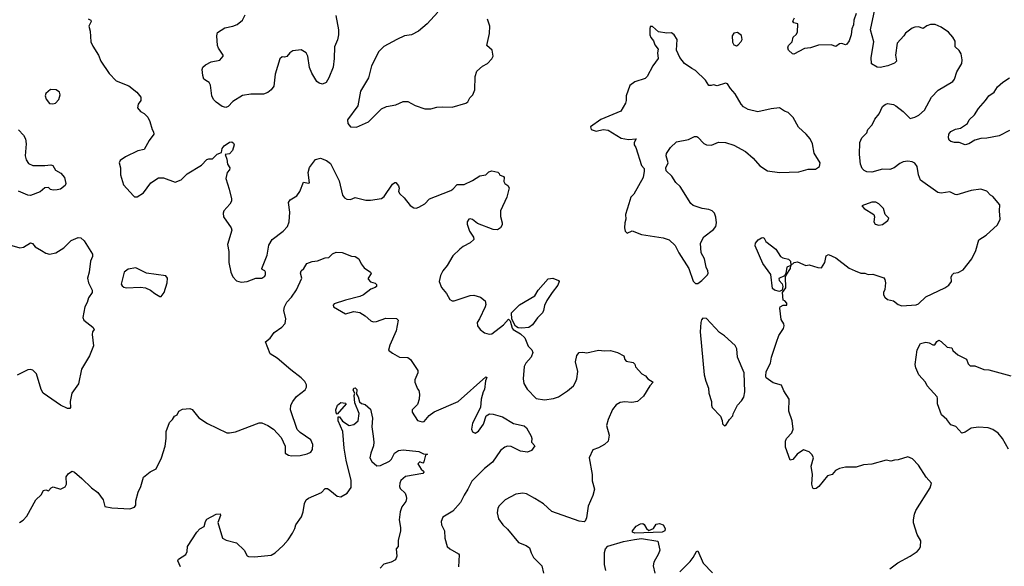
# Model space of a CAD drawing. Extents: x 2133489 to 2292442, y 756223 to 916462.
# Tile 377 of 463: x 2239616 to 2247831, y 858520 to 863080. Entities that reach past the tile are written whole.
import ezdxf

# ---------------------------------------------------------------- set-up
doc = ezdxf.new("R2010")
doc.units = 0

msp = doc.modelspace()

# ---------------------------------------------------------------- linework, layer by layer
at = {"layer": '0CON20XD'}
for points in [[(2242240.8, 862755), (2242231.2, 862685), (2242195.6, 862594.4), (2242173.3, 862555), (2242142.3, 862542.3), (2242115, 862550), (2242096, 862565), (2242053.1, 862635), (2242035, 862682.5), (2242020.5, 862775), (2242005, 862804.2), (2241965, 862829.4), (2241895, 862819.4), (2241870, 862805), (2241845, 862773.1), (2241825, 862766.2), (2241805, 862770), (2241785, 862753.3), (2241746.9, 862625), (2241736.7, 862525), (2241715.3, 862494.7), (2241685, 862473.1), (2241650.9, 862459.1), (2241545, 862459.6), (2241475, 862448.9), (2241393.3, 862396.7), (2241355, 862355.8), (2241335, 862348.6), (2241305, 862356.9), (2241255, 862391.9), (2241233.1, 862415), (2241219.2, 862445), (2241208, 862535), (2241196.7, 862555), (2241182.5, 862565), (2241153.3, 862585), (2241143.3, 862615), (2241138.8, 862665), (2241144.2, 862685), (2241165, 862703.8), (2241212.7, 862727.3), (2241285, 862741.2), (2241313.3, 862775), (2241313.3, 862785), (2241275, 862843.3), (2241267.5, 862865), (2241259.4, 862945), (2241265, 862973.8), (2241326.8, 863013.2), (2241395, 863025.6), (2241430.9, 863039.1), (2241473.8, 863075), (2241498.3, 863121.7)], [(2243105, 863143.3), (2243014.2, 863045.8), (2242943.3, 862985), (2242885, 862954.2), (2242827.5, 862945), (2242762.5, 862915), (2242655, 862856.2), (2242611.2, 862815), (2242552, 862695), (2242525.6, 862594.4), (2242459.2, 862485), (2242437.9, 862362.1), (2242350, 862245), (2242353.3, 862215), (2242375, 862187.5), (2242425, 862182.5)], [(2245980, 860805), (2246008.1, 860841.9), (2246005.9, 860934.1), (2246010.7, 860949.3), (2246047.5, 861005), (2246050, 861030), (2246076.7, 861055), (2246105, 861060.8), (2246175, 861030), (2246203.8, 861036.2), (2246275, 861012), (2246305, 861010), (2246333.3, 861055), (2246345, 861110), (2246365, 861120), (2246425, 861093.3), (2246535, 861008), (2246585, 860984), (2246635, 860966.7), (2246666.4, 860966.4), (2246693.9, 860953.9), (2246735, 860957.5), (2246825, 860926.7), (2246835, 860912.5), (2246840, 860885), (2246835, 860830), (2246823.8, 860805), (2246824, 860785), (2246833.3, 860765), (2246855, 860746.2), (2246905, 860734.2), (2246945, 860704.2), (2246974.4, 860694.4), (2247095, 860701.4), (2247115, 860710.8), (2247175, 860767.5), (2247335, 860844), (2247366.7, 860865), (2247390, 860895), (2247387.5, 860935), (2247397.5, 860955), (2247410, 860965), (2247445, 860970.8), (2247486.2, 860993.8), (2247560, 861085), (2247592, 861155), (2247617.5, 861245), (2247678.3, 861281.7), (2247775, 861370), (2247797, 861417), (2247790, 861485), (2247793.8, 861535), (2247735.7, 861605.7), (2247715, 861616.7), (2247685, 861650), (2247635, 861666.2), (2247554.4, 861655.6), (2247435, 861620), (2247421.2, 861621.2), (2247375, 861643.8), (2247305, 861632.9), (2247275, 861638), (2247132.6, 861742.6), (2247115.6, 861785), (2247102.9, 861855), (2247083.4, 861883.4), (2247062.5, 861895), (2247025, 861900), (2246986.8, 861893.2), (2246960.3, 861879.7), (2246911.2, 861845), (2246875, 861830), (2246815, 861834), (2246725, 861808.6), (2246685, 861810.8), (2246661.2, 861821.2), (2246645, 861840), (2246630.8, 861875), (2246621.4, 861955), (2246624, 862055), (2246641.2, 862095), (2246683.3, 862135), (2246693.3, 862165), (2246727.3, 862202.7), (2246749.3, 862250.7), (2246786.1, 862293.9), (2246813.3, 862355), (2246836.1, 862373.9), (2246855, 862380), (2246905, 862372.5), (2246925, 862362.5), (2246987.5, 862315), (2247045, 862256.2), (2247084.3, 862265.7), (2247116.2, 862285), (2247164.5, 862325.5), (2247223.8, 862435), (2247278.8, 862491.2), (2247401.2, 862565), (2247414, 862585), (2247433.8, 862645), (2247475.8, 862714.2), (2247478.8, 862745), (2247470.8, 862795), (2247454.4, 862824.4), (2247420, 862855), (2247420.3, 862900.3), (2247402.5, 862935), (2247366.2, 862975), (2247305, 863018.8), (2247255, 863038.8), (2247215, 863040), (2247185, 863028.8), (2247155, 863006), (2247115, 863020), (2247083.6, 863016.4), (2247061.7, 863008.3), (2247005, 862967.5), (2246992.5, 862945), (2246937.5, 862885), (2246922.5, 862785), (2246932.5, 862735), (2246913.6, 862716.4), (2246860, 862695), (2246795, 862682), (2246770, 862685), (2246721.7, 862711.7), (2246720, 862765), (2246741.2, 862895), (2246713.8, 862995), (2246750, 863165)], [(2246595, 863132.5), (2246573.9, 863076.1), (2246573.6, 863036.4), (2246558.8, 863005), (2246553.3, 862955), (2246535.9, 862904.1), (2246517.5, 862875), (2246505, 862870), (2246475, 862882.5), (2246455, 862877.5), (2246425, 862857.5), (2246385, 862870), (2246281.7, 862868.3), (2246215, 862846.7), (2246165, 862838.8), (2246075, 862792), (2246063.3, 862795), (2246030.8, 862825), (2246025.8, 862845), (2246030, 862865), (2246060, 862895), (2246070, 862935), (2246095, 862956.2), (2246106, 862975), (2246106.7, 863045), (2246075, 863053.3), (2246066.7, 863066.7), (2246080, 863095)], [(2240186.4, 863086.4), (2240210, 863075), (2240212.5, 863065), (2240193.3, 863025), (2240203.8, 862985), (2240210, 862895), (2240225, 862860), (2240273.8, 862785), (2240293.8, 862735), (2240361.2, 862631.2), (2240421.2, 862571.2), (2240527.3, 862527.3), (2240592.5, 862475), (2240626.7, 862435), (2240626.7, 862405), (2240603.3, 862375), (2240597.5, 862345), (2240622.5, 862315), (2240655, 862297.5), (2240685, 862267.5), (2240701.7, 862231.7), (2240720, 862165), (2240733.3, 862145), (2240736.2, 862125), (2240696.4, 862073.6), (2240653.8, 861996.2), (2240602.7, 861987.3), (2240497.5, 861935), (2240454, 861906), (2240446.7, 861885), (2240456.2, 861845), (2240456.2, 861785), (2240483, 861703), (2240565, 861610.8), (2240575, 861602.9), (2240595, 861601.1), (2240647.5, 861635), (2240711.2, 861718.8), (2240775, 861762.2), (2240815, 861760), (2240914.3, 861725.7), (2240963.8, 861745), (2241012.5, 861795), (2241133.6, 861866.4), (2241177.5, 861912.5), (2241195, 861919.2), (2241225, 861918.6), (2241262.1, 861957.9), (2241299.1, 861970.9), (2241305.8, 862005), (2241320.8, 862029.2), (2241365, 862057.7), (2241385, 862060.9), (2241401.1, 862051.1), (2241404.7, 862035), (2241390.5, 861989.5), (2241365, 861960.4), (2241330, 861955), (2241345.4, 861915.4), (2241350, 861875), (2241369.2, 861845), (2241365, 861826.7), (2241345.9, 861804.1), (2241334.5, 861755), (2241364.3, 861665), (2241382.9, 861585), (2241381.9, 861565), (2241369.1, 861540.9), (2241318.8, 861485), (2241313.3, 861465), (2241317.5, 861435), (2241380, 861345), (2241386.2, 861325), (2241350, 861205), (2241360, 861145), (2241361.2, 861055), (2241376.2, 860975), (2241393.9, 860933.9), (2241425, 860902.5), (2241465, 860890), (2241515, 860896.7), (2241585, 860923.3), (2241635, 860924), (2241660.5, 860939.5), (2241668, 860955), (2241668, 860975), (2241662.5, 860985), (2241640, 860995), (2241636.7, 861005), (2241681.9, 861115), (2241695, 861200), (2241723.1, 861246.9), (2241815.4, 861314.6), (2241850.8, 861355), (2241864.2, 861395), (2241870.8, 861475), (2241857.5, 861555), (2241873.4, 861576.6), (2241929.1, 861610.9), (2241951.8, 861648.2), (2241985, 861724), (2242025, 861716), (2242035, 861720), (2242022.7, 861805), (2242033.8, 861846.2), (2242085, 861912.5), (2242125, 861924.4), (2242175.5, 861905.5), (2242209.8, 861879.8), (2242280, 861735), (2242307.8, 861615), (2242325, 861593.1), (2242345, 861583.1), (2242375, 861579.2), (2242415, 861597.1), (2242503.6, 861573.6), (2242543.4, 861573.4), (2242635, 861589.4), (2242658, 861605), (2242725, 861707.5), (2242745, 861722.5), (2242755, 861722.5), (2242776.2, 861695), (2242781.2, 861675), (2242777, 861647), (2242787, 861627), (2242825, 861593.8), (2242875, 861529.2), (2242905, 861511.4), (2242925, 861509.2), (2242945, 861515.8), (2242996.4, 861543.6), (2243035, 861585.6), (2243084.2, 861604.2), (2243214.2, 861655.8), (2243230, 861665), (2243265, 861704.2), (2243325, 861704), (2243395, 861738), (2243455, 861777.5), (2243505, 861786.2), (2243530, 861810), (2243555, 861820), (2243605, 861807.5), (2243617, 861797), (2243620, 861785), (2243653, 861773), (2243657.5, 861765), (2243655, 861730), (2243662.5, 861715), (2243687.7, 861697.7), (2243698.3, 861678.3), (2243679.7, 861600.3), (2243626.2, 861485), (2243627, 861437), (2243642.5, 861385), (2243641.7, 861368.3), (2243626.4, 861343.6), (2243603, 861327), (2243565, 861330), (2243435, 861381.2), (2243395, 861412), (2243375, 861418), (2243363.3, 861415), (2243348, 861395), (2243348, 861375), (2243368.8, 861315), (2243403.3, 861265), (2243403.6, 861246.4), (2243375, 861218.8), (2243315, 861188.8), (2243286.7, 861165), (2243230.9, 861109.1), (2243181.4, 861028.6), (2243146.2, 860985), (2243126.2, 860945), (2243116.4, 860896.4), (2243135.8, 860845.8), (2243175.5, 860795.5), (2243204, 860745), (2243225, 860734.2), (2243240, 860735), (2243375, 860779.1), (2243405, 860781.8), (2243460.8, 860765), (2243499.4, 860735), (2243504.4, 860705), (2243498.6, 860685), (2243452, 860585), (2243431.4, 860555), (2243436.5, 860525), (2243458.2, 860495), (2243495, 860467.2), (2243533.4, 860456.6), (2243555, 860458.6), (2243651.2, 860535), (2243695, 860582.5), (2243708.3, 860568.3), (2243725, 860507.5), (2243734, 860495), (2243795, 860458.8), (2243830, 860425), (2243857.3, 860357.3), (2243888, 860325), (2243896, 860305), (2243883.8, 860265), (2243838, 860215), (2243825, 860187.5), (2243815.7, 860085), (2243820.8, 860045), (2243848.7, 859998.7), (2243925, 859921.4), (2243995, 859907.8), (2244070.3, 859919.7), (2244111.2, 859935), (2244185, 859984.3), (2244235, 860025.8), (2244254.3, 860055), (2244264.3, 860085), (2244271.4, 860145), (2244253.9, 860226.1), (2244265, 860280), (2244285, 860302.5), (2244315, 860306.7), (2244348.3, 860301.7), (2244445, 860323.3), (2244495, 860317.5), (2244545, 860320), (2244602.5, 860305), (2244656.7, 860275), (2244663.3, 860245), (2244675, 860232.5), (2244735, 860220), (2244747, 860207), (2244753.6, 860183.6), (2244807, 860127), (2244838.3, 860108.3), (2244857.5, 860085), (2244900, 860055), (2244873.9, 860026.1), (2244820, 859940), (2244770, 859895), (2244723.6, 859886.4), (2244665, 859891.9), (2244625, 859887.1), (2244592.4, 859867.6), (2244561.3, 859828.7), (2244525.7, 859745), (2244511.4, 859695), (2244534.2, 859615), (2244525.6, 859564.4), (2244495, 859536), (2244445, 859508.8), (2244397, 859493), (2244366.7, 859425), (2244391.2, 859285), (2244392.3, 859232.3), (2244411.2, 859165), (2244398.8, 859111.2), (2244357.7, 859022.3), (2244343.8, 858925), (2244333.9, 858896.1), (2244325, 858891.2), (2244285, 858896), (2244055, 858978), (2243985, 859040), (2243915, 859085.8), (2243845, 859124.2), (2243815, 859131.4), (2243755, 859122.5), (2243666.2, 859075), (2243615.6, 859024.4), (2243605.8, 859005), (2243600, 858965), (2243612, 858915), (2243645.5, 858865.5), (2243685, 858828.8), (2243778.3, 858718.3), (2243842.4, 858692.4), (2243868.8, 858675), (2243882.3, 858632.3), (2243903.3, 858595), (2243971.2, 858525), (2243986.7, 858463.3)], [(2242252.9, 863115), (2242275.8, 862995), (2242276, 862955), (2242268.8, 862911.2), (2242242, 862855), (2242240.8, 862755)], [(2242425, 862182.5), (2242525, 862227.5), (2242633.9, 862336.1), (2242675, 862356.2), (2242755, 862368.8), (2242815, 862396.7), (2242855, 862396.7), (2242915, 862363.3), (2242997, 862337), (2243045, 862336.7), (2243095, 862350), (2243145, 862353.3), (2243225, 862350), (2243337.5, 862385), (2243353.9, 862396.1), (2243371.2, 862428.8), (2243397.3, 862452.7), (2243412, 862495), (2243416.7, 862605), (2243429.3, 862650.7), (2243476.4, 862693.6), (2243517.5, 862715), (2243555, 862752.5), (2243566.7, 862775), (2243556.7, 862825), (2243513.8, 862865), (2243535.9, 862964.1), (2243538, 863025), (2243520, 863085)], [(2245275, 860880), (2245306.4, 860903.6), (2245355, 860952.5), (2245360, 860965), (2245357.5, 860985), (2245342.5, 861015), (2245328.8, 861085), (2245301.2, 861135), (2245296.2, 861215), (2245325, 861270), (2245405, 861328.8), (2245425, 861353.8), (2245430.8, 861385), (2245424.1, 861434.1), (2245412, 861465), (2245393.3, 861485), (2245365, 861498), (2245310, 861505), (2245235, 861530), (2245215, 861546.7), (2245125, 861687.5), (2245090.7, 861720.7), (2245057.5, 861775), (2245009.3, 861819.3), (2245007.5, 861845), (2245027.5, 861885), (2245008.8, 861945), (2245011.2, 861965), (2245047, 862013), (2245095, 862060), (2245195, 862080), (2245245, 862106.7), (2245265, 862106.7), (2245275, 862100), (2245325, 862046.7), (2245345, 862036.7), (2245387.7, 862032.3), (2245445, 862058.8), (2245505, 862056.7), (2245573.9, 862033.9), (2245670.3, 861980.3), (2245735, 861926.2), (2245792.1, 861862.1), (2245855, 861818), (2245955, 861806.7), (2246115, 861810), (2246195, 861833.3), (2246255, 861832.5), (2246287.5, 861855), (2246293.3, 861885), (2246245, 861967.5), (2246230, 862045), (2246211.2, 862085), (2246178.8, 862125), (2246113.2, 862183.2), (2246068.8, 862265), (2246027.5, 862305), (2245996.4, 862316.4), (2245953.9, 862343.9), (2245885, 862335.6), (2245775, 862311.2), (2245695, 862331.2), (2245655, 862353.8), (2245634.4, 862374.4), (2245585, 862462.5), (2245547.5, 862505), (2245522.5, 862545), (2245505, 862551.2), (2245435, 862527.5), (2245405, 862536.7), (2245385, 862530), (2245365, 862532.5), (2245337.5, 862575), (2245255, 862657.5), (2245224, 862674), (2245163.3, 862715), (2245122.5, 862765), (2245097, 862827), (2245102.5, 862915), (2245077.5, 862955), (2245055, 862970), (2245015, 862968), (2244945, 862978.8), (2244895, 863023.3), (2244877, 863023), (2244872, 863005), (2244873.9, 862953.9), (2244881.7, 862931.7), (2244902.5, 862905), (2244915, 862870), (2244942.5, 862835), (2244937.5, 862805), (2244942.5, 862755), (2244897.5, 862695), (2244850, 862605), (2244835, 862590), (2244748.3, 862561.7), (2244705, 862530), (2244676.7, 862445), (2244676.7, 862405), (2244670, 862385), (2244631.7, 862318.3), (2244465, 862246.2), (2244377.5, 862185), (2244383.9, 862163.9), (2244425, 862151.2), (2244485, 862162.9), (2244525, 862159.2), (2244635, 862093.1), (2244695, 862081.1), (2244760, 862085), (2244743.3, 862055), (2244743.3, 862035), (2244756.7, 862015), (2244803.3, 861865), (2244825, 861840), (2244827, 861817), (2244817.5, 861765), (2244740, 861625), (2244715, 861600), (2244696.7, 861545), (2244671.2, 861455), (2244673.6, 861416.4), (2244663.9, 861386.1), (2244661.2, 861345), (2244666.1, 861316.1), (2244685, 861298.8), (2244725, 861320), (2244805, 861288), (2244985, 861260), (2245035, 861243.8), (2245085, 861196.7), (2245116.2, 861135), (2245197.5, 861005), (2245235, 860900), (2245255, 860880), (2245275, 860880)], [(2245595, 862863.3), (2245609.5, 862870.5), (2245635, 862897.5), (2245643.3, 862915), (2245638.3, 862948.3), (2245605, 862972.5), (2245575, 862966.7), (2245561.2, 862945), (2245562.7, 862892.7), (2245575, 862870), (2245595, 862863.3)], [(2247875, 862155.8), (2247787.4, 862112.6), (2247685, 862090.8), (2247635, 862089.2), (2247585, 862074.2), (2247535, 862044.2), (2247505, 862037.5), (2247455, 862056), (2247415, 862056.2), (2247383.9, 862063.9), (2247370, 862075), (2247363.9, 862093.9), (2247368.8, 862125), (2247385, 862146.2), (2247424.5, 862165.5), (2247465, 862175.6), (2247523.3, 862215), (2247536.2, 862245), (2247582.8, 862287.2), (2247615, 862338.8), (2247674, 862405), (2247700.8, 862445), (2247745, 862476), (2247775, 862521.2), (2247819.7, 862560.3), (2247875, 862594)], [(2239893, 862377), (2239915, 862383.3), (2239943.3, 862415), (2239952.5, 862452.5), (2239947.5, 862475), (2239920, 862495), (2239872.7, 862497.3), (2239833.8, 862465), (2239828.8, 862445), (2239836.1, 862416.1), (2239865, 862380), (2239893, 862377)], [(2239605, 862160.8), (2239646.4, 862116.4), (2239664, 862085), (2239669.2, 862045), (2239661.4, 861945), (2239670.9, 861910.9), (2239690.8, 861880.8), (2239726.4, 861863.6), (2239825, 861862.5), (2239875, 861868.8), (2239892.7, 861862.7), (2239916, 861825), (2239960.2, 861800.2), (2239990, 861765), (2240001.2, 861715), (2239995, 861697.5), (2239955, 861666.2), (2239928.8, 861661.2), (2239895, 861658.8), (2239874.1, 861664.1), (2239855, 861680), (2239825, 861678.8), (2239786.7, 861645), (2239705, 861614.2), (2239685, 861615.8), (2239605, 861650)], [(2246785, 861366.7), (2246815, 861372.5), (2246860, 861405), (2246867.5, 861425), (2246837.5, 861455), (2246822.5, 861505), (2246782.5, 861545), (2246758.3, 861558.3), (2246725, 861556.7), (2246641.7, 861528.3), (2246662.5, 861505), (2246742.5, 861455), (2246746.7, 861435), (2246742.5, 861395), (2246753.6, 861373.6), (2246785, 861366.7)], [(2239485, 861215.7), (2239616.8, 861176.8), (2239648, 861182), (2239705, 861218), (2239722.1, 861212.1), (2239745.5, 861185.5), (2239796.7, 861155), (2239835, 861132), (2239865, 861124), (2239917.5, 861135), (2239985, 861175.8), (2240045, 861238.5), (2240105, 861263.8), (2240125, 861259.2), (2240155.2, 861235.2), (2240223.5, 861125), (2240223.3, 861105), (2240207.1, 861065), (2240195.7, 860975), (2240182.5, 860925), (2240190, 860885), (2240219.5, 860825), (2240220.5, 860805), (2240190.7, 860759.3), (2240179.4, 860720.6), (2240160, 860685), (2240142.5, 860595), (2240152.4, 860572.4), (2240226.7, 860515), (2240237.5, 860495), (2240223.3, 860475), (2240221.2, 860455), (2240231.7, 860358.3), (2240198, 860275), (2240132.5, 860165), (2240107.3, 860042.7), (2240051.4, 859965), (2240035.7, 859895), (2240040, 859845), (2240033.9, 859836.1), (2240015, 859835.8), (2239955, 859864.2), (2239811.2, 859965), (2239794, 859995), (2239755.7, 860125), (2239725, 860155.8), (2239705, 860162.5), (2239685, 860159.2), (2239593.8, 860115)], [(2245955, 860813.8), (2245914.1, 860824.1), (2245898, 860838), (2245882.9, 860955), (2245815, 861046.7), (2245753.3, 861195), (2245753.6, 861216.4), (2245777.5, 861245), (2245805, 861260), (2245815, 861262.5), (2245826.4, 861256.4), (2245840.5, 861230.5), (2245925, 861166.7), (2245964.3, 861104.3), (2245982.7, 861092.7), (2246031.2, 861081.2), (2246046.2, 861065), (2246050, 861030), (2246017.5, 861015), (2246007.5, 860962.5), (2245997, 860943), (2245948.3, 860921.7), (2245952.5, 860905), (2245977, 860877), (2245982.5, 860855), (2245977.5, 860822.5), (2245955, 860813.8)], [(2239615, 858886), (2239645, 858903.8), (2239675, 858938.8), (2239751.2, 859075), (2239794.1, 859115.9), (2239815, 859152.5), (2239835, 859157.5), (2239855, 859150), (2239877.5, 859175), (2239895, 859183.3), (2239955, 859162.5), (2239995, 859183.3), (2240006.4, 859206.4), (2240004.1, 859265.9), (2240023.3, 859295), (2240055, 859313.8), (2240074.3, 859304.3), (2240135, 859253.8), (2240215, 859176.2), (2240268.8, 859135), (2240312.5, 859075), (2240325, 859020), (2240385, 859007.5), (2240535, 859000), (2240575, 859012.5), (2240585, 859030), (2240586.2, 859065), (2240605, 859140), (2240626.7, 859185), (2240647.5, 859265), (2240705, 859307.5), (2240755, 859332.5), (2240800, 859425), (2240828.3, 859521.7), (2240836.7, 859585), (2240836.7, 859645), (2240865, 859720), (2240890, 859745), (2240907, 859773), (2240930, 859785), (2240942.5, 859815), (2240975, 859830), (2241035, 859836), (2241055, 859827.5), (2241109.5, 859759.5), (2241182.3, 859712.3), (2241345, 859634.2), (2241367.3, 859632.7), (2241417, 859643), (2241615, 859718), (2241635, 859716.2), (2241685, 859696.2), (2241733.9, 859663.9), (2241796.1, 859596.1), (2241831.7, 859521.7), (2241830, 859465), (2241858.3, 859448.3), (2241885, 859442.5), (2241955, 859444), (2242015, 859458.8), (2242045, 859473.3), (2242058, 859495), (2242062, 859535), (2242046.2, 859575), (2241955, 859636.2), (2241932.3, 859662.3), (2241875.6, 859825), (2241879.2, 859865), (2241895, 859896.2), (2241925, 859935.8), (2241998.3, 859991.7), (2242008.6, 860015), (2242008.6, 860035), (2241995, 860061.2), (2241965, 860093.8), (2241878.7, 860158.7), (2241765, 860256.7), (2241705, 860292.5), (2241666.4, 860393.6), (2241705, 860422.5), (2241738.3, 860471.7), (2241804.1, 860515.9), (2241831.2, 860545), (2241835.8, 860585), (2241820, 860655), (2241824.4, 860685.6), (2241844, 860725), (2241885, 860764.2), (2241924.7, 860825.3), (2241969.2, 860925), (2241958.8, 860965), (2241963.8, 860985), (2241986.7, 861005), (2242012.5, 861045), (2242055, 861062.5), (2242101.2, 861068.8), (2242165, 861093.3), (2242195, 861096.2), (2242225, 861128), (2242255, 861140), (2242305, 861138.8), (2242385, 861108.8), (2242415, 861106), (2242446.2, 861085), (2242465, 861042.5), (2242490.7, 861010.7), (2242542.5, 860975), (2242547, 860963), (2242523.3, 860925), (2242523.3, 860915), (2242543.9, 860893.9), (2242583, 860883), (2242591.7, 860871.7), (2242592.5, 860855), (2242582.5, 860845), (2242545, 860831.2), (2242485, 860786), (2242455, 860770.8), (2242335, 860741.4), (2242240.5, 860709.5), (2242230.7, 860699.3), (2242234, 860685), (2242335, 860626.7), (2242405, 860646.2), (2242455, 860636.2), (2242499.1, 860609.1), (2242545, 860566.7), (2242565, 860560), (2242593.6, 860563.6), (2242670.8, 860589.2), (2242758.3, 860588.3), (2242773.9, 860573.9), (2242755.8, 860485), (2242702.9, 860365), (2242694, 860324), (2242725, 860298.8), (2242785, 860266.2), (2242855, 860262.9), (2242876.2, 860245), (2242936.7, 860155), (2242937.5, 860135), (2242913.3, 860075), (2242912.5, 860055), (2242935, 860000), (2242947, 859987), (2242952.5, 859955), (2242947.5, 859915), (2242935, 859870), (2242890, 859825), (2242890, 859805), (2242935, 859737.5), (2242973.6, 859726.4), (2242991.7, 859728.3), (2243032.3, 859777.7), (2243075, 859810), (2243275, 859896), (2243505, 860100), (2243512.5, 860095), (2243502.5, 860067.5), (2243492.5, 859995), (2243483.5, 859976.5), (2243466, 859915), (2243461.2, 859845), (2243392.5, 859715), (2243386.2, 859665), (2243395, 859642.5), (2243415, 859631.2), (2243445, 859646.2), (2243486, 859705), (2243507.5, 859775), (2243535, 859792.5), (2243565, 859790), (2243645, 859765.8), (2243735, 859712.5), (2243825, 859692.5), (2243843.3, 859675), (2243883.3, 859605), (2243890, 859585), (2243886.7, 859555), (2243913.3, 859525), (2243886.9, 859485), (2243851.8, 859471.8), (2243795, 859481.5), (2243715, 859518.9), (2243685, 859522.2), (2243664, 859515), (2243626.9, 859485), (2243561.7, 859388.3), (2243494.5, 859335.5), (2243388.8, 859231.2), (2243355, 859163.3)], [(2240795, 860770), (2240820, 860805), (2240847.5, 860885), (2240848, 860925), (2240834.1, 860944.1), (2240675, 860966.5), (2240585, 861011.4), (2240521.2, 860998.8), (2240486.4, 860973.6), (2240463.3, 860875), (2240470.5, 860860.5), (2240485, 860850), (2240505, 860843.8), (2240625, 860848.8), (2240665, 860843.8), (2240707.5, 860825), (2240742.5, 860795), (2240785, 860770), (2240795, 860770)], [(2243805, 860505.6), (2243775, 860510.8), (2243752.9, 860522.9), (2243723, 860583), (2243720, 860635), (2243785, 860700.8), (2243915, 860777.5), (2243942.9, 860825), (2244025, 860917.1), (2244065, 860924.4), (2244112.5, 860905), (2244117.5, 860895), (2244106.7, 860865), (2244057.5, 860805), (2244013, 860737), (2243993.3, 860695), (2243987, 860653), (2243977.5, 860635), (2243935, 860592.5), (2243895, 860533.8), (2243865, 860512.9), (2243805, 860505.6)], [(2246875, 858500), (2246941.2, 858548.8), (2247045, 858603.8), (2247102.5, 858645), (2247123.6, 858666.4), (2247131.2, 858685), (2247133, 858733), (2247103.3, 858785), (2247073.9, 858883.9), (2247072.3, 858907.7), (2247081.2, 858955), (2247093.3, 858985), (2247212.5, 859175), (2247223.3, 859215), (2247180, 859265), (2247115, 859363.3), (2247065.9, 859415.9), (2247025, 859432.5), (2246945, 859407.5), (2246915, 859406.7), (2246885, 859396.7), (2246845, 859406.2), (2246725, 859371.2), (2246655, 859366.7), (2246595, 859346.7), (2246505, 859347.5), (2246455, 859335.8), (2246421.2, 859318.8), (2246395, 859286.7), (2246356.1, 859273.9), (2246283.3, 859185), (2246260.7, 859169.3), (2246245, 859166.7), (2246233, 859173), (2246224, 859205), (2246229.4, 859285), (2246220, 859355), (2246237.5, 859425), (2246228.8, 859448.8), (2246202.5, 859475), (2246155, 859490.8), (2246103.8, 859455), (2246065, 859410), (2246043.8, 859405), (2246004, 859515), (2246005.8, 859565), (2246013.2, 859586.8), (2246058.8, 859635), (2246069.2, 859665), (2246060, 859735), (2246033.3, 859815), (2246035.8, 859915), (2245990, 859985), (2245971.2, 860031.2), (2245901.7, 860051.7), (2245845, 860093.3), (2245840, 860105), (2245844.2, 860145), (2245880.9, 860215), (2245888.1, 860265), (2245930.4, 860389.6), (2245950.8, 860445), (2245988, 860505), (2245994, 860525), (2245992, 860542), (2245968.8, 860578.8), (2245957.5, 860675), (2245960, 860685), (2245985, 860697.5), (2246015, 860700), (2246017.5, 860715), (2246000, 860735), (2245985, 860740), (2245980, 860805)], [(2245495, 859692.5), (2245509.3, 859700.7), (2245536.7, 859745), (2245566.7, 859775), (2245568.3, 859791.7), (2245603.8, 859865), (2245639.1, 859900.9), (2245658.3, 859931.7), (2245666.5, 859975), (2245659.4, 860135), (2245605.9, 860265.9), (2245600, 860335), (2245585, 860363.3), (2245495, 860442.5), (2245455, 860470), (2245345, 860587.5), (2245315, 860590), (2245303.3, 860576.7), (2245297.5, 860555), (2245293.8, 860475), (2245327.3, 860117.3), (2245340, 860065), (2245364, 860005), (2245365.8, 859965), (2245386.4, 859896.4), (2245386.7, 859865), (2245394.1, 859844.1), (2245462.3, 859772.3), (2245476.1, 859736.1), (2245478.3, 859708.3), (2245495, 859692.5)], [(2247865, 859497.5), (2247815.7, 859585.7), (2247780.5, 859630.5), (2247735, 859662.5), (2247695, 859675.6), (2247615, 859681.5), (2247555, 859673.1), (2247505, 859639.2), (2247475, 859632), (2247425, 859686), (2247385, 859700), (2247352, 859745), (2247305.8, 859785), (2247272.2, 859875), (2247274.1, 859924.1), (2247269.2, 859935), (2247188, 860025), (2247173.3, 860055), (2247118.8, 860118.8), (2247092.7, 860175), (2247085.9, 860205), (2247104.6, 860325.4), (2247131.7, 860378.3), (2247175, 860390), (2247205, 860383.3), (2247235, 860367.5), (2247251.7, 860368.3), (2247267.5, 860395), (2247285, 860406.2), (2247305, 860396.2), (2247355, 860347.5), (2247393, 860343), (2247401.2, 860321.2), (2247442.5, 860285), (2247515, 860247.5), (2247529.3, 860209.3), (2247545, 860193.3), (2247585, 860193.8), (2247660.7, 860160.7), (2247701.7, 860158.3), (2247885, 860108.9)], [(2240957.1, 858515), (2240934.1, 858565.9), (2240940, 858580), (2241002.3, 858617.7), (2241013, 858643), (2241016.2, 858685), (2241093.8, 858805), (2241117.7, 858832.3), (2241155, 858852.5), (2241166, 858895), (2241177.5, 858912.5), (2241253.8, 858955), (2241288.3, 858958.3), (2241292, 858945), (2241270, 858885), (2241306.7, 858755), (2241337.9, 858737.9), (2241425, 858716.9), (2241487.8, 858655), (2241515, 858606.2), (2241525, 858600.8), (2241575, 858599.2), (2241715, 858614.5), (2241746.4, 858633.6), (2241815.4, 858694.6), (2241855, 858740.8), (2241892.4, 858797.6), (2241912.5, 858835), (2241920, 858865), (2241966.1, 858933.9), (2241981.1, 858975), (2241992.9, 859045), (2242005.8, 859075), (2242025, 859090), (2242134.1, 859135.9), (2242165, 859170), (2242185, 859168.8), (2242203.8, 859155), (2242265, 859106.2), (2242295, 859100), (2242348.3, 859131.7), (2242381.7, 859178.3), (2242380.9, 859235), (2242339.2, 859405), (2242323.1, 859505), (2242312.1, 859645), (2242274.2, 859735), (2242272.5, 859767.5), (2242285, 859767.5), (2242310.3, 859730.3), (2242365, 859694.2), (2242405, 859701.9), (2242439.2, 859735), (2242448.6, 859795), (2242412.5, 859885), (2242407.5, 859945), (2242412.5, 859965), (2242399.5, 859989.5), (2242404.2, 860005.8), (2242415, 860008.8), (2242429.2, 859995), (2242427, 859957), (2242440, 859935), (2242451.7, 859891.7), (2242468.3, 859878.3), (2242498.8, 859868.8), (2242542, 859832), (2242560.4, 859755), (2242554.4, 859685), (2242564.3, 859605), (2242571.4, 859555), (2242568.6, 859525), (2242544.5, 859465), (2242538.5, 859425), (2242553.7, 859393.7), (2242595, 859357.1), (2242625, 859360), (2242701.8, 859398.2), (2242716.9, 859415), (2242742.2, 859465), (2242775, 859486.4), (2242815, 859490.5), (2242945, 859479.1), (2242985, 859458.8), (2243017.5, 859455), (2243001.7, 859448.3), (2242987, 859393), (2242978.3, 859381.7), (2242955, 859392.5), (2242937.5, 859375), (2242965, 859330), (2242983.6, 859313.6), (2242987.5, 859305), (2242980, 859295), (2242835, 859269.4), (2242797.1, 859235), (2242787.8, 859215), (2242784.4, 859185), (2242789.4, 859169.4), (2242830.7, 859130.7), (2242841.2, 859105), (2242842, 859085), (2242837.9, 859062.1), (2242804, 859015), (2242790, 858975), (2242783.2, 858906.8), (2242794.4, 858845), (2242793.1, 858816.9), (2242774.3, 858735.7), (2242773.6, 858686.4), (2242757.5, 858665), (2242762, 858605), (2242750, 858575), (2242715, 858553.8), (2242655, 858536.7), (2242623.3, 858505)], [(2242265, 859790), (2242255, 859800), (2242253.8, 859825), (2242267.5, 859865), (2242295, 859887.5), (2242335, 859880), (2242340, 859875), (2242265, 859790)], [(2243355, 859163.3), (2243324, 859115), (2243295, 859053.3), (2243228.8, 858981.2), (2243145, 858930), (2243131.2, 858895), (2243136.2, 858865), (2243158.8, 858815), (2243163.8, 858755), (2243181.2, 858685), (2243203.3, 858665), (2243277.5, 858625), (2243282.5, 858615), (2243277.5, 858515)], [(2244747.7, 858797.7), (2244730, 858805), (2244730, 858815), (2244758, 858855), (2244794.7, 858875.3), (2244815, 858876.4), (2244825, 858870), (2244846, 858835), (2244865, 858820), (2244903.8, 858835), (2244925, 858870.8), (2244955, 858876.4), (2244984.2, 858865), (2245001.4, 858835), (2244999.4, 858815), (2244975, 858803.8), (2244747.7, 858797.7)], [(2244507.5, 858485), (2244495.6, 858535), (2244496, 858635), (2244503.8, 858665), (2244522.7, 858687.3), (2244653.2, 858726.8), (2244745, 858743.6), (2244805, 858751.2), (2244941.2, 858731.2), (2244956.2, 858655), (2244946.2, 858625), (2244906.7, 858555), (2244900, 858525), (2244913.9, 858463.9)], [(2245122.5, 858475), (2245209.5, 858560.5), (2245236.1, 858593.9), (2245262.5, 858645), (2245275, 858650), (2245317.5, 858545), (2245395, 858466.7)]]:
    msp.add_lwpolyline(points, dxfattribs=at)

doc.saveas('drawing.dxf')
